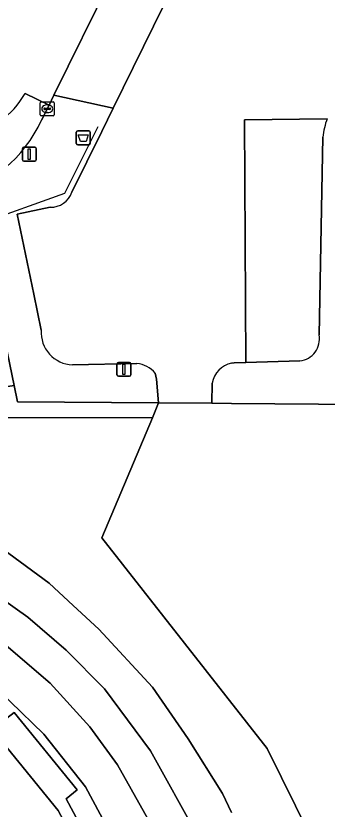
# Model space of a CAD drawing. Extents: x 160203 to 161530, y 379528 to 381797.
# Drawn here: x 160984.5 to 161006.9, y 380759.6 to 380816.7 of the extents above; entities that cross this region are included whole.
import ezdxf

# ---------------------------------------------------------------- set-up
doc = ezdxf.new("R2010")
doc.units = 0
for name, color, linetype in [('IMGEO_Afvalbak', 7, 'Continuous'), ('IMGEO_Fietspad_open', 7, 'Continuous'), ('IMGEO_Gemengd_bos', 7, 'Continuous'), ('IMGEO_Groenvoorziening', 7, 'Continuous'), ('IMGEO_Haag', 7, 'Continuous'), ('IMGEO_Hek', 7, 'Continuous'), ('IMGEO_Kolk', 7, 'Continuous'), ('IMGEO_Lichtmast', 7, 'Continuous'), ('IMGEO_Pand', 7, 'Continuous'), ('IMGEO_Parkeervlak_gesloten', 7, 'Continuous'), ('IMGEO_Rijbaan_lokaal_gesloten', 7, 'Continuous'), ('IMGEO_Rijbaan_lokaal_open', 7, 'Continuous'), ('IMGEO_Terreindeel_gesloten', 7, 'Continuous'), ('IMGEO_Voetpad_open', 7, 'Continuous')]:
    doc.layers.add(name, color=color, linetype=linetype)

msp = doc.modelspace()

# ---------------------------------------------------------------- linework, layer by layer
at = {"layer": 'IMGEO_Afvalbak'}
for p, q in [((160988.954, 380808.39), (160989.744, 380808.39)), ((160989.744, 380808.39), (160988.954, 380808.39)), ((160988.854, 380807.49), (160988.854, 380808.29)), ((160988.854, 380808.29), (160988.854, 380807.49)), ((160989.844, 380808.29), (160989.844, 380807.49)), ((160989.844, 380807.49), (160989.844, 380808.29)), ((160989.744, 380807.39), (160988.954, 380807.39)), ((160988.954, 380807.39), (160989.744, 380807.39))]:
    msp.add_line(p, q, dxfattribs=at)
msp.add_lwpolyline([(160988.997, 380808.104), (160989.701, 380808.104), (160989.552, 380807.634), (160989.146, 380807.634), (160988.997, 380808.104)], dxfattribs=at)
for centre, start, end in [((160988.954, 380808.29), 90, 180), ((160988.954, 380808.29), 90, 180), ((160989.744, 380808.29), 0, 90), ((160989.744, 380808.29), 360, 90), ((160988.954, 380807.49), 180, 270), ((160988.954, 380807.49), 180, 270), ((160989.744, 380807.49), 270, 0), ((160989.744, 380807.49), 270, 0)]:
    msp.add_arc(centre, 0.1, start, end, dxfattribs=at)
at = {"layer": 'IMGEO_Fietspad_open'}
msp.add_lwpolyline([(160986.36, 380809.152), (160986.898, 380810.249), (160985.167, 380811.086)], dxfattribs=at)
for centre, radius, start, end in [((160979.95, 380813.982), 5.967, 279.1891, 330.9607), ((160977.093, 380813.482), 10.228, 285.5374, 334.9573)]:
    msp.add_arc(centre, radius, start, end, dxfattribs=at)
at = {"layer": 'IMGEO_Gemengd_bos'}
msp.add_lwpolyline([(161003.452, 380600.701), (161009.357, 380600.463), (161009.358, 380600.795), (161009.55, 380701.014), (161009.427, 380750), (161009.381, 380788.705), (161000, 380788.781), (160998.583, 380788.791), (160994.77, 380788.817), (160994.322, 380787.754), (160990.678, 380779.107), (161002.579, 380763.966), (161005.629, 380757.747), (161007.13, 380750.108), (161007.243, 380727.584), (161006.52, 380720.109), (161005.416, 380715.558), (161005.481, 380712.438), (161007.235, 380707.303), (161007.69, 380703.273), (161007.073, 380699.584), (161006.878, 380693.571), (161007.142, 380641.41), (161005.769, 380611.817)], close=True, dxfattribs=at)
at = {"layer": 'IMGEO_Groenvoorziening'}
for points in [[(161007.13, 380750.108), (161005.629, 380757.747), (161002.579, 380763.966), (160990.678, 380779.107), (160994.322, 380787.754), (160983.722, 380787.766), (160983.154, 380789.868), (160984.388, 380790.072), (160983.572, 380794.021), (160982.767, 380793.847), (160981.566, 380799.472), (160981.545, 380801.036), (160978.035, 380800.148), (160966.254, 380797.667), (160952.53, 380794.484), (160932.839, 380790.308), (160933.337, 380783.757), (160912.004, 380766.626)], [(160981.907, 380779.509), (160986.895, 380775.853), (160988.632, 380774.252), (160990.475, 380772.552), (160994.321, 380768.374), (160996.886, 380764.641), (160999.348, 380760.731), (161000, 380759.347)], [(161000, 380759.347), (160999.348, 380760.731), (160996.886, 380764.641), (160994.321, 380768.374), (160990.475, 380772.552), (160988.632, 380774.252), (160986.895, 380775.853), (160981.907, 380779.509)], [(160977.565, 380778.938), (160985.372, 380773.402), (160988.127, 380771.041), (160990.881, 380768.247), (160994.182, 380763.778), (160997.571, 380757.709)], [(160997.571, 380757.709), (160994.182, 380763.778), (160990.881, 380768.247), (160988.127, 380771.041), (160985.372, 380773.402), (160977.565, 380778.938)], [(160918.088, 380752.958), (160921.971, 380760.385), (160921.195, 380761.015), (160925.671, 380766.502), (160926.481, 380765.881), (160932.834, 380771.082), (160939.693, 380774.727), (160947.186, 380777), (160954.981, 380777.802), (160962.78, 380777.042), (160970.297, 380774.771), (160977.211, 380771.114), (160983.557, 380765.895), (160984.39, 380766.554), (160988.911, 380760.987), (160988.128, 380760.336), (160992.029, 380753.054)], [(160995.946, 380755.398), (160991.821, 380762.788), (160989.828, 380765.517), (160986.972, 380768.666), (160981.767, 380773.097)], [(160981.767, 380773.097), (160986.972, 380768.666), (160989.828, 380765.517), (160991.821, 380762.788), (160995.946, 380755.398)], [(160991.795, 380756.96), (160989.523, 380761.188), (160986.515, 380764.997), (160981.653, 380769.682)], [(160981.653, 380769.682), (160986.515, 380764.997), (160989.523, 380761.188), (160991.795, 380756.96)]]:
    msp.add_lwpolyline(points, dxfattribs=at)
msp.add_lwpolyline([(160994.77, 380788.817), (160984.633, 380788.887), (160984.388, 380790.072), (160983.154, 380789.868), (160983.722, 380787.766), (160994.322, 380787.754)], close=True, dxfattribs=at)
at = {"layer": 'IMGEO_Haag'}
msp.add_lwpolyline([(160994.77, 380788.817), (160984.633, 380788.887), (160984.388, 380790.072), (160983.154, 380789.868), (160983.722, 380787.766), (160994.322, 380787.754)], close=True, dxfattribs=at)
at = {"layer": 'IMGEO_Hek'}
for points in [[(160990.397, 380808.691), (160988.013, 380803.888)], [(160988.013, 380803.888), (160981.979, 380801.73)]]:
    msp.add_lwpolyline(points, dxfattribs=at)
at = {"layer": 'IMGEO_Kolk'}
for p, q in [((160986.265, 380809.554), (160986.265, 380810.406)), ((160986.34, 380810.48), (160987.192, 380810.48)), ((160986.753, 380810.26), (160986.778, 380810.26)), ((160987.266, 380810.406), (160987.266, 380809.554)), ((160986.524, 380809.974), (160986.524, 380809.986)), ((160986.962, 380809.937), (160986.564, 380809.937)), ((160986.567, 380810.023), (160986.965, 380810.023)), ((160986.776, 380809.7), (160986.751, 380809.7)), ((160987.008, 380809.986), (160987.008, 380809.974)), ((160987.192, 380809.48), (160986.34, 380809.48))]:
    msp.add_line(p, q, dxfattribs=at)
for points in [[(160986.265, 380809.554), (160986.265, 380810.406)], [(160986.34, 380810.48), (160987.192, 380810.48)], [(160987.266, 380810.406), (160987.266, 380809.554)], [(160987.192, 380809.48), (160986.34, 380809.48)]]:
    msp.add_lwpolyline(points, dxfattribs=at)
for centre, radius, start, end in [((160986.342, 380810.404), 0.0765, 91.552, 178.448), ((160986.342, 380810.404), 0.0765, 91.552, 178.448), ((160987.19, 380810.404), 0.0765, 1.552, 88.448), ((160987.19, 380810.404), 0.0765, 1.552, 88.448), ((160986.342, 380809.556), 0.0765, 181.552, 268.448), ((160986.342, 380809.556), 0.0765, 181.552, 268.448), ((160986.564, 380809.983), 0.0403, 85.8775, 175.7526), ((160986.561, 380809.973), 0.0366, 178.938, 274.7102), ((160986.965, 380809.98), 0.043, 264.8664, 352.4533), ((160986.969, 380809.985), 0.0386, 1.7309, 96.639), ((160987.19, 380809.556), 0.0765, 271.552, 358.448), ((160987.19, 380809.556), 0.0765, 271.552, 358.448)]:
    msp.add_arc(centre, radius, start, end, dxfattribs=at)
for centre, major_axis, ratio, start_param, end_param in [((160986.752, 380809.98), (-0.387, 0.002), 0.722429, 4.712389, 7.853982), ((160986.777, 380809.98), (-0.39, 0.002), 0.717154, 1.570796, 4.712389)]:
    msp.add_ellipse(centre, major_axis=major_axis, ratio=ratio, start_param=start_param, end_param=end_param, dxfattribs=at)
at = {"layer": 'IMGEO_Lichtmast'}
for p, q in [((160985.079, 380807.211), (160985.869, 380807.211)), ((160985.869, 380807.211), (160985.079, 380807.211)), ((160984.979, 380806.311), (160984.979, 380807.111)), ((160984.979, 380807.111), (160984.979, 380806.311)), ((160985.969, 380807.111), (160985.969, 380806.311)), ((160985.969, 380806.311), (160985.969, 380807.111)), ((160985.869, 380806.211), (160985.079, 380806.211)), ((160985.079, 380806.211), (160985.869, 380806.211)), ((160991.777, 380790.836), (160991.777, 380791.636)), ((160991.777, 380791.636), (160991.777, 380790.836)), ((160991.877, 380791.736), (160992.667, 380791.736)), ((160992.667, 380791.736), (160991.877, 380791.736)), ((160992.767, 380791.636), (160992.767, 380790.836)), ((160992.767, 380790.836), (160992.767, 380791.636)), ((160992.667, 380790.736), (160991.877, 380790.736)), ((160991.877, 380790.736), (160992.667, 380790.736))]:
    msp.add_line(p, q, dxfattribs=at)
for points in [[(160985.399, 380807.086), (160985.549, 380807.086), (160985.549, 380806.336), (160985.399, 380806.336), (160985.399, 380807.086)], [(160992.197, 380791.611), (160992.347, 380791.611), (160992.347, 380790.861), (160992.197, 380790.861), (160992.197, 380791.611)]]:
    msp.add_lwpolyline(points, dxfattribs=at)
for centre, start, end in [((160985.079, 380807.111), 90, 180), ((160985.079, 380807.111), 90, 180), ((160985.869, 380807.111), 0, 90), ((160985.869, 380807.111), 360, 90), ((160985.079, 380806.311), 180, 270), ((160985.079, 380806.311), 180, 270), ((160985.869, 380806.311), 270, 0), ((160985.869, 380806.311), 270, 0), ((160991.877, 380791.636), 90, 180), ((160991.877, 380791.636), 90, 180), ((160992.667, 380791.636), 0, 90), ((160992.667, 380791.636), 360, 90), ((160991.877, 380790.836), 180, 270), ((160991.877, 380790.836), 180, 270), ((160992.667, 380790.836), 270, 0), ((160992.667, 380790.836), 270, 0)]:
    msp.add_arc(centre, 0.1, start, end, dxfattribs=at)
at = {"layer": 'IMGEO_Pand'}
msp.add_lwpolyline([(160994.04, 380631.809), (160994.099, 380699.851), (160994.122, 380722.632), (160994.123, 380730.154), (160994.113, 380737.752), (160993.389, 380745.384), (160991.989, 380750), (160991.17, 380752.701), (160987.544, 380759.494), (160982.71, 380765.41), (160976.773, 380770.281), (160970.027, 380773.9), (160962.72, 380776.112), (160955.074, 380776.882), (160947.441, 380776.119), (160940.107, 380773.915), (160933.335, 380770.303), (160927.387, 380765.418), (160922.574, 380759.55), (160918.998, 380752.751), (160918.433, 380750.903), (160918.157, 380750)], dxfattribs=at)
msp.add_arc((160952.577, 380735.362), 39.035, 22.0237, 50.9316, dxfattribs=at)
at = {"layer": 'IMGEO_Parkeervlak_gesloten'}
for points in [[(161006.875, 380809.263), (161000.937, 380809.182), (161001.042, 380791.728), (161004.921, 380791.834)], [(161006.301, 380793.705), (161006.563, 380807.928)]]:
    msp.add_lwpolyline(points, dxfattribs=at)
for centre, radius, start, end in [((161012.886, 380807.154), 6.37, 160.6681, 173.0231), ((161004.727, 380793.421), 1.599, 276.9644, 10.2126)]:
    msp.add_arc(centre, radius, start, end, dxfattribs=at)
at = {"layer": 'IMGEO_Rijbaan_lokaal_gesloten'}
msp.add_lwpolyline([(160985.167, 380811.086), (160986.898, 380810.249), (160987.248, 380810.964), (160991.333, 380819.29), (160992.188, 380820.985), (161000, 380836.734), (161005.913, 380848.789), (161009.043, 380855.171), (161019.756, 380877.01)], dxfattribs=at)
msp.add_arc((160979.95, 380813.982), 5.967, 279.1891, 330.9607, dxfattribs=at)
at = {"layer": 'IMGEO_Rijbaan_lokaal_open'}
for points in [[(161029.365, 380821.752), (161020.903, 380821.69), (161018.014, 380821.559), (161010.523, 380820.748), (161003.84, 380819.952), (161000, 380819.125), (160997.778, 380818.708), (160995.588, 380818.331), (160995.129, 380817.393), (160991.512, 380810.024), (160990.694, 380808.354), (160988.53, 380803.99)], [(161000, 380791.677), (161000.192, 380791.705), (161001.042, 380791.728), (161000.937, 380809.182), (161006.875, 380809.263)], [(160986.978, 380802.891), (160984.615, 380802.392), (160985.8, 380796.637), (160986.336, 380794.046)], [(160988.577, 380791.561), (160993.205, 380791.651)], [(160994.52, 380790.952), (160994.617, 380790.532), (160994.77, 380788.817), (160998.583, 380788.791), (160998.624, 380790.246)]]:
    msp.add_lwpolyline(points, dxfattribs=at)
for centre, radius, start, end in [((160987.014, 380804.485), 1.595, 268.6982, 341.9078), ((160988.646, 380793.876), 2.316, 175.7998, 268.2892), ((160993.003, 380789.685), 1.977, 39.8765, 84.137), ((161000.348, 380789.965), 1.747, 101.4959, 170.7491)]:
    msp.add_arc(centre, radius, start, end, dxfattribs=at)
at = {"layer": 'IMGEO_Terreindeel_gesloten'}
for centre, radius, start, end in [((160952.577, 380735.362), 39.035, 22.0237, 50.9316), ((160957.246, 380738.805), 30.748, 21.3522, 44.5307), ((160957.246, 380738.805), 30.748, 21.3522, 44.5307)]:
    msp.add_arc(centre, radius, start, end, dxfattribs=at)
at = {"layer": 'IMGEO_Voetpad_open'}
msp.add_lwpolyline([(160991.512, 380810.024), (160995.129, 380817.393), (160991.333, 380819.29), (160987.248, 380810.964)], close=True, dxfattribs=at)
for points in [[(160988.53, 380803.99), (160990.694, 380808.354), (160991.512, 380810.024), (160987.248, 380810.964), (160986.898, 380810.249), (160986.36, 380809.152)], [(160998.624, 380790.246), (160998.583, 380788.791), (161000, 380788.781), (161009.381, 380788.705), (161009.536, 380805.51), (161010.599, 380806.153), (161026.602, 380806.198), (161027.658, 380805.742), (161028.249, 380804.388), (161028.272, 380788.705), (161028.319, 380756.308), (161029.97, 380756.303), (161030.139, 380810.904), (161035.718, 380810.902), (161055.918, 380810.895), (161055.875, 380808.866), (161058.071, 380808.894), (161061.603, 380808.939)], [(161006.563, 380807.928), (161006.301, 380793.705)], [(160986.336, 380794.046), (160985.8, 380796.637), (160984.615, 380802.392), (160986.978, 380802.891)], [(160888.317, 380781.905), (160888.428, 380781.929), (160897.464, 380783.841), (160921.845, 380789.002), (160981.979, 380801.73), (160983.572, 380794.021), (160984.388, 380790.072), (160984.633, 380788.887), (160994.77, 380788.817), (160994.617, 380790.532), (160994.52, 380790.952)], [(161004.921, 380791.834), (161001.042, 380791.728), (161000.192, 380791.705), (161000, 380791.677)], [(160993.205, 380791.651), (160988.577, 380791.561)], [(160992.029, 380753.054), (160988.128, 380760.336), (160988.911, 380760.987), (160984.39, 380766.554), (160983.557, 380765.895), (160977.211, 380771.114), (160970.297, 380774.771), (160962.78, 380777.042), (160954.981, 380777.802), (160947.186, 380777), (160939.693, 380774.727), (160932.834, 380771.082), (160926.481, 380765.881), (160925.671, 380766.502), (160921.195, 380761.015), (160921.971, 380760.385), (160918.088, 380752.958)], [(160918.157, 380750), (160918.433, 380750.903), (160918.998, 380752.751), (160922.574, 380759.55), (160927.387, 380765.418), (160933.335, 380770.303), (160940.107, 380773.915), (160947.441, 380776.119), (160955.074, 380776.882), (160962.72, 380776.112), (160970.027, 380773.9), (160976.773, 380770.281), (160982.71, 380765.41), (160987.544, 380759.494), (160991.17, 380752.701), (160991.989, 380750), (160993.389, 380745.384), (160994.113, 380737.752), (160994.123, 380730.154), (160994.122, 380722.632), (160994.099, 380699.851), (160994.04, 380631.809)]]:
    msp.add_lwpolyline(points, dxfattribs=at)
for centre, radius, start, end in [((160977.093, 380813.482), 10.228, 285.5374, 334.9573), ((161012.886, 380807.154), 6.37, 160.6681, 173.0231), ((160987.014, 380804.485), 1.595, 268.6982, 341.9078), ((160988.646, 380793.876), 2.316, 175.7998, 268.2892), ((161004.727, 380793.421), 1.599, 276.9644, 10.2126), ((160993.003, 380789.685), 1.977, 39.8765, 84.137), ((161000.348, 380789.965), 1.747, 101.4959, 170.7491)]:
    msp.add_arc(centre, radius, start, end, dxfattribs=at)

doc.saveas('drawing.dxf')
